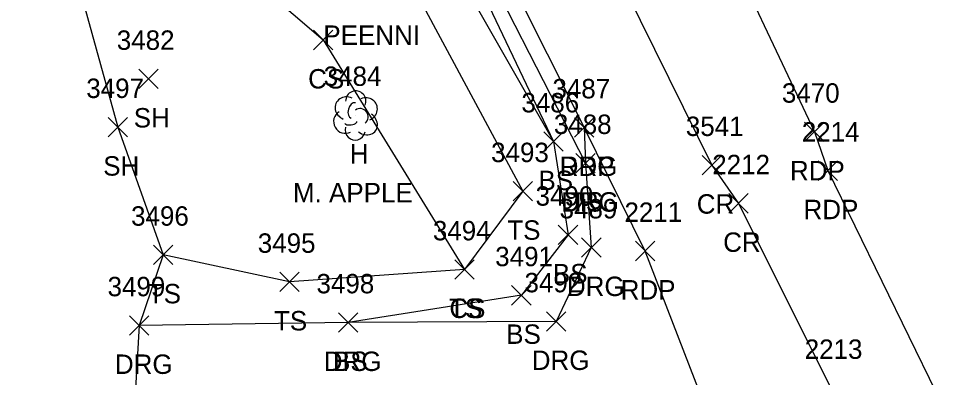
# Model space of a CAD drawing. Extents: x 1461855 to 1464118, y 556196 to 557441.
# Drawn here: x 1461858 to 1461952.7, y 556619.2 to 556656.2 of the extents above; entities that cross this region are included whole.
import ezdxf

# ---------------------------------------------------------------- set-up
doc = ezdxf.new("R2010")
doc.units = 0
for name, color, linetype in [('L_A', 7, 'Continuous'), ('L_C', 7, 'Continuous'), ('L_I', 7, 'Continuous'), ('L_TIC', 7, 'Continuous'), ('LELB', 7, 'Continuous'), ('LSOGP', 7, 'Continuous'), ('LTD', 7, 'Continuous'), ('P_A', 7, 'Continuous'), ('P_I', 7, 'Continuous'), ('P_TIC', 7, 'Continuous'), ('PET', 7, 'Continuous'), ('PRC', 7, 'Continuous'), ('R_A', 7, 'Continuous'), ('R_I', 7, 'Continuous'), ('R_TIC', 7, 'Continuous'), ('RDG', 7, 'Continuous')]:
    doc.layers.add(name, color=color, linetype=linetype)

msp = doc.modelspace()

# ---------------------------------------------------------------- linework, layer by layer
at = {"layer": 'L_TIC'}
for points in [[(1461888.442, 556652.951), (1461890.442, 556654.951)], [(1461890.442, 556652.951), (1461888.442, 556654.951)], [(1461870.431, 556648.934), (1461872.431, 556650.934)], [(1461872.431, 556648.934), (1461870.431, 556650.934)], [(1461867.287, 556643.972), (1461869.287, 556645.972)], [(1461869.287, 556643.972), (1461867.287, 556645.972)], [(1461912.17, 556642.486), (1461914.17, 556644.486)], [(1461914.17, 556642.486), (1461912.17, 556644.486)], [(1461912.17, 556642.486), (1461914.17, 556644.486)], [(1461914.17, 556642.486), (1461912.17, 556644.486)], [(1461915.457, 556640.264), (1461917.457, 556642.264)], [(1461917.457, 556640.264), (1461915.457, 556642.264)], [(1461908.993, 556637.365), (1461910.993, 556639.365)], [(1461910.993, 556637.365), (1461908.993, 556639.365)], [(1461913.66, 556632.875), (1461915.66, 556634.875)], [(1461915.66, 556632.875), (1461913.66, 556634.875)], [(1461871.959, 556630.814), (1461873.959, 556632.814)], [(1461873.959, 556630.814), (1461871.959, 556632.814)], [(1461902.994, 556629.304), (1461904.994, 556631.304)], [(1461904.994, 556629.304), (1461902.994, 556631.304)], [(1461902.994, 556629.304), (1461904.994, 556631.304)], [(1461904.994, 556629.304), (1461902.994, 556631.304)], [(1461884.956, 556628.023), (1461886.956, 556630.023)], [(1461886.956, 556628.023), (1461884.956, 556630.023)], [(1461908.849, 556626.641), (1461910.849, 556628.641)], [(1461910.849, 556626.641), (1461908.849, 556628.641)], [(1461891.006, 556623.846), (1461893.006, 556625.846)], [(1461893.006, 556623.846), (1461891.006, 556625.846)]]:
    msp.add_lwpolyline(points, dxfattribs=at)
at = {"layer": 'LELB'}
for points in [[(1461874.548, 556715.325), (1461888.028, 556694.129), (1461903.375, 556666.86), (1461916.457, 556641.264)], [(1461871.708, 556713.061), (1461886.45, 556693.067), (1461902.311, 556666.277), (1461913.17, 556643.486), (1461914.66, 556633.875), (1461909.849, 556627.641), (1461892.006, 556624.846)], [(1461866.11, 556709.605), (1461883.97, 556691.62), (1461900.579, 556665.598), (1461902.653, 556661.933), (1461913.17, 556643.486)], [(1461871.14, 556669.665), (1461889.442, 556653.951), (1461903.994, 556630.304)], [(1461896.617, 556663.31), (1461909.993, 556638.365), (1461903.994, 556630.304), (1461885.956, 556629.023), (1461872.959, 556631.814)]]:
    msp.add_lwpolyline(points, dxfattribs=at)
at = {"layer": 'LSOGP'}
msp.add_lwpolyline([(1461963.066, 556782.587), (1461946.843, 556774.323), (1461926.987, 556765.992), (1461918.83, 556747.056), (1461902.601, 556730.777), (1461899.554, 556729), (1461895.967, 556727.144), (1461893.981, 556726.102), (1461885.29, 556721.181), (1461875.912, 556716.37), (1461874.548, 556715.325), (1461871.708, 556713.061), (1461866.11, 556709.605), (1461860.82, 556706.9), (1461858.034, 556705.764), (1461866.582, 556689.127), (1461867.209, 556677.536), (1461862.044, 556667.595), (1461868.287, 556644.972), (1461872.959, 556631.814), (1461870.489, 556624.544), (1461869.707, 556611.539)], dxfattribs=at)
at = {"layer": 'LTD'}
msp.add_line((1461892.747, 556646.219), (1461892.747, 556646.219), dxfattribs=at)
msp.add_line((1461892.747, 556646.219), (1461892.747, 556646.219), dxfattribs=at)
msp.add_arc((1461892.794, 556647.653), 1.047, 335.52715, 180.95627, dxfattribs=at)
for centre, major_axis, ratio, start_param, end_param in [((1461891.955, 556646.886), (1.21, -0.512), 0.895232, 1.570796, 4.712389), ((1461893.789, 556646.803), (-1.141, -0.483), 0.949671, 1.570796, 4.712389), ((1461892.539, 556646.677), (-0.208, -0.792), 0.645439, 3.141593, 6.283185), ((1461891.664, 556645.51), (0.584, -1.042), 0.959034, 3.141593, 6.283185), ((1461893.247, 556646.052), (-0.5, 0.667), 0.989748, 3.141593, 6.283185), ((1461893.747, 556645.386), (-1.09, 0.792), 0.841452, 1.570796, 4.712389), ((1461892.289, 556645.469), (-0.625, -0.083), 0.423636, 0, 3.141593), ((1461892.747, 556644.719), (0.265, 1.061), 0.942809, 1.570796, 4.712389)]:
    msp.add_ellipse(centre, major_axis=major_axis, ratio=ratio, start_param=start_param, end_param=end_param, dxfattribs=at)
at = {"layer": 'P_TIC'}
for points in [[(1461915.311, 556643.935), (1461917.311, 556645.935)], [(1461917.311, 556643.935), (1461915.311, 556645.935)], [(1461939.035, 556643.486), (1461941.035, 556645.486)], [(1461941.035, 556643.486), (1461939.035, 556645.486)], [(1461928.486, 556640.056), (1461930.486, 556642.056)], [(1461930.486, 556640.056), (1461928.486, 556642.056)], [(1461940.434, 556639.486), (1461942.434, 556641.486)], [(1461942.434, 556639.486), (1461940.434, 556641.486)], [(1461931.21, 556636.118), (1461933.21, 556638.118)], [(1461933.21, 556636.118), (1461931.21, 556638.118)], [(1461921.597, 556631.207), (1461923.597, 556633.207)], [(1461923.597, 556631.207), (1461921.597, 556633.207)]]:
    msp.add_lwpolyline(points, dxfattribs=at)
at = {"layer": 'PET'}
for points in [[(1461893.981, 556726.102), (1461907.245, 556704.732), (1461929.095, 556667.663), (1461940.035, 556644.486)], [(1461875.912, 556716.37), (1461889.015, 556694.898), (1461904.899, 556667.719), (1461916.311, 556644.935)], [(1461922.597, 556632.207), (1461916.311, 556644.935)], [(1461940.035, 556644.486), (1461941.434, 556640.486)], [(1461941.434, 556640.486), (1461960.909, 556600.588), (1461969.587, 556584.051), (1461984.634, 556553.378), (1461998.6, 556528.817), (1462012.322, 556509.397), (1462030.273, 556491.558), (1462047.25, 556480.456), (1462067.715, 556469.893), (1462084.829, 556462.245), (1462093.335, 556458.861), (1462103.997, 556455.555), (1462121.999, 556451.359), (1462134.064, 556450.116), (1462148.835, 556449.192)], [(1461914.868, 556308.564), (1461920.435, 556347.386), (1461926.927, 556386.329), (1461932.33, 556425.025), (1461933.903, 556440.31), (1461936.111, 556466.527), (1461937.593, 556495.16), (1461939.398, 556524.213), (1461940.103, 556552.327), (1461938.358, 556576.018), (1461936.477, 556592.89), (1461931.202, 556609.961), (1461922.597, 556632.207)]]:
    msp.add_lwpolyline(points, dxfattribs=at)
at = {"layer": 'PRC'}
for points in [[(1461885.29, 556721.181), (1461897.917, 556700.144), (1461914.696, 556670.981), (1461929.486, 556641.056)], [(1461929.486, 556641.056), (1461932.21, 556637.118)], [(1461932.21, 556637.118), (1461941.736, 556618.093)]]:
    msp.add_lwpolyline(points, dxfattribs=at)
at = {"layer": 'R_TIC'}
for points in [[(1461915.311, 556643.935), (1461917.311, 556645.935)], [(1461917.311, 556643.935), (1461915.311, 556645.935)], [(1461915.457, 556640.264), (1461917.457, 556642.264)], [(1461917.457, 556640.264), (1461915.457, 556642.264)], [(1461916.057, 556631.566), (1461918.057, 556633.566)], [(1461918.057, 556631.566), (1461916.057, 556633.566)], [(1461869.489, 556623.544), (1461871.489, 556625.544)], [(1461871.489, 556623.544), (1461869.489, 556625.544)], [(1461891.006, 556623.846), (1461893.006, 556625.846)], [(1461893.006, 556623.846), (1461891.006, 556625.846)], [(1461912.436, 556623.952), (1461914.436, 556625.952)], [(1461914.436, 556623.952), (1461912.436, 556625.952)]]:
    msp.add_lwpolyline(points, dxfattribs=at)
at = {"layer": 'RDG'}
msp.add_lwpolyline([(1461916.311, 556644.935), (1461916.457, 556641.264), (1461917.057, 556632.566), (1461913.436, 556624.952), (1461892.006, 556624.846), (1461870.489, 556624.544)], dxfattribs=at)

# ---------------------------------------------------------------- texts
at = {"layer": 'L_A'}
for s, p in [('CS', (1461887.883, 556648.951)), ('SH', (1461869.919, 556644.934)), ('H', (1461892.18, 556641.219)), ('SH', (1461866.775, 556639.972)), ('BS', (1461911.611, 556638.486)), ('BS', (1461911.611, 556638.486)), ('TS', (1461914.867, 556636.264)), ('TS', (1461908.402, 556633.365)), ('BS', (1461913.101, 556628.875)), ('TS', (1461871.368, 556626.814)), ('TS', (1461902.403, 556625.304)), ('CS', (1461902.435, 556625.304)), ('TS', (1461884.365, 556624.023)), ('BS', (1461908.29, 556622.641)), ('BS', (1461890.447, 556619.846))]:
    msp.add_text(s, height=2, dxfattribs=at).set_placement(p)
at = {"layer": 'L_C'}
for s, p in [('PEENNI', (1461889.453, 556653.444)), ('M. APPLE', (1461886.322, 556637.219))]:
    msp.add_text(s, height=2, dxfattribs=at).set_placement(p)
at = {"layer": 'L_I'}
for s, p in [('3482', (1461868.171, 556652.934)), ('3484', (1461889.487, 556649.219)), ('3497', (1461865.027, 556647.972)), ('3486', (1461909.855, 556646.486)), ('3486', (1461909.855, 556646.486)), ('3488', (1461913.198, 556644.264)), ('3493', (1461906.733, 556641.365)), ('3490', (1461911.314, 556636.875)), ('3496', (1461869.644, 556634.814)), ('3494', (1461900.734, 556633.304)), ('3494', (1461900.734, 556633.304)), ('3495', (1461882.696, 556632.023)), ('3491', (1461907.156, 556630.641)), ('3498', (1461888.746, 556627.846))]:
    msp.add_text(s, height=2, dxfattribs=at).set_placement(p)
at = {"layer": 'P_A'}
for s, p in [('RDP', (1461913.799, 556639.935)), ('RDP', (1461937.524, 556639.486)), ('CR', (1461927.919, 556636.056)), ('RDP', (1461938.923, 556635.486)), ('CR', (1461930.643, 556632.118)), ('RDP', (1461920.085, 556627.207))]:
    msp.add_text(s, height=2, dxfattribs=at).set_placement(p)
at = {"layer": 'P_I'}
for s, p in [('3487', (1461913.051, 556647.935)), ('3470', (1461936.689, 556647.486)), ('3541', (1461926.793, 556644.056)), ('2214', (1461938.741, 556643.486)), ('2212', (1461929.517, 556640.118)), ('2211', (1461920.471, 556635.207)), ('2213', (1461939.043, 556621.093)), ('2213', (1461939.043, 556621.093))]:
    msp.add_text(s, height=2, dxfattribs=at).set_placement(p)
at = {"layer": 'R_A'}
for p in [(1461913.799, 556639.935), (1461913.946, 556636.264), (1461914.546, 556627.566), (1461889.494, 556619.846), (1461910.924, 556619.952), (1461867.977, 556619.544)]:
    msp.add_text('DRG', height=2, dxfattribs=at).set_placement(p)
at = {"layer": 'R_I'}
for s, p in [('3487', (1461913.051, 556647.935)), ('3488', (1461913.198, 556644.264)), ('3489', (1461913.79, 556635.566)), ('3499', (1461867.221, 556627.544)), ('3498', (1461888.746, 556627.846)), ('3492', (1461910.176, 556627.952))]:
    msp.add_text(s, height=2, dxfattribs=at).set_placement(p)

doc.saveas('drawing.dxf')
